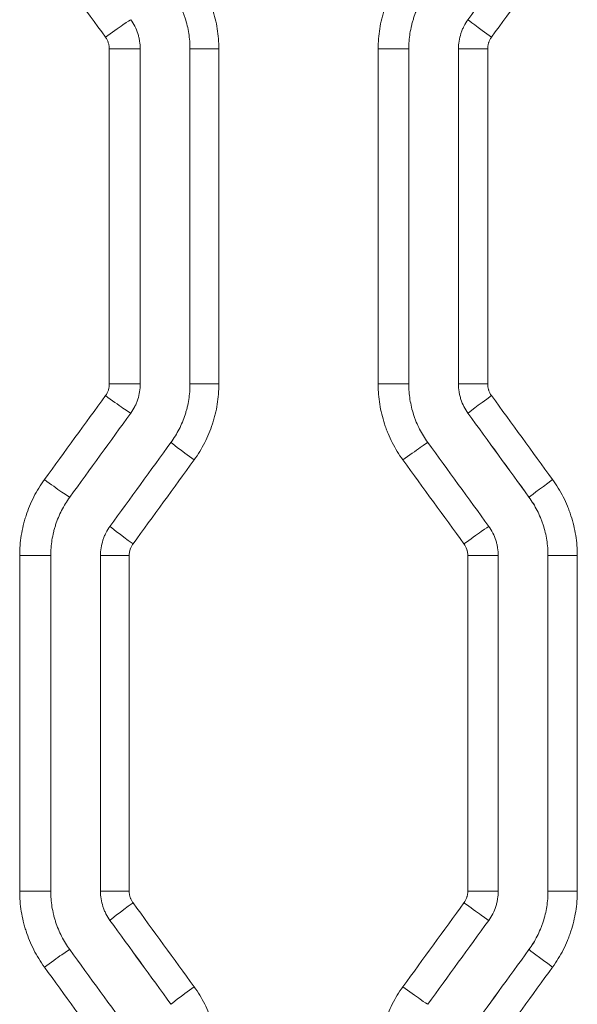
# Model space of a CAD drawing. Header units: millimetres. Extents: x 0 to 594, y 0 to 420.
# Tile 626 of 915: x 276.21 to 279.01, y 309.2 to 314.15. Entities that reach past the tile are written whole.
import ezdxf

# ---------------------------------------------------------------- set-up
doc = ezdxf.new("R2010")
doc.units = ezdxf.units.MM
doc.layers.add('1', color=7, linetype='Continuous', true_color=0xffffff)

msp = doc.modelspace()

# ---------------------------------------------------------------- linework, layer by layer
at = {"layer": '1', "color": 155, "linetype": 'Continuous', "lineweight": 13}
for p, q in [((278.4641, 314.1532), (278.4641, 314.1532)), ((276.6603, 314.0062), (276.8159, 314.0062)), ((276.6603, 312.3211), (276.6603, 314.0062)), ((277.066, 314.0062), (277.066, 314.0062)), ((277.066, 312.3211), (277.066, 314.0062)), ((277.211, 314.0062), (277.066, 314.0062)), ((277.211, 314.0062), (277.211, 312.3211)), ((278.0124, 312.3211), (278.0124, 314.0062)), ((278.0124, 314.0062), (278.1663, 314.0062)), ((278.4163, 314.0062), (278.4163, 314.0062)), ((278.4163, 312.3211), (278.4163, 314.0062)), ((278.5632, 314.0062), (278.4163, 314.0062)), ((278.5632, 314.0062), (278.5632, 312.3211)), ((276.6603, 312.3211), (276.8159, 312.3211)), ((277.066, 312.3211), (277.066, 312.3211)), ((277.211, 312.3211), (277.066, 312.3211)), ((278.0124, 312.3211), (278.1663, 312.3211)), ((278.4163, 312.3211), (278.4163, 312.3211)), ((278.5632, 312.3211), (278.4163, 312.3211)), ((278.4641, 312.1742), (278.4641, 312.1742)), ((276.9705, 312.0273), (276.9704, 312.0273)), ((278.7709, 311.752), (278.7709, 311.752)), ((276.6636, 311.605), (276.6636, 311.605)), ((276.2095, 311.4581), (276.3657, 311.4581)), ((276.2095, 309.7705), (276.2095, 311.4581)), ((276.6159, 311.4581), (276.6158, 311.4581)), ((276.6159, 309.7705), (276.6159, 311.4581)), ((276.7603, 311.4581), (276.6159, 311.4581)), ((276.7603, 311.4581), (276.7603, 309.7705)), ((278.4631, 311.4581), (278.6163, 311.4581)), ((278.4631, 309.7705), (278.4631, 311.4581)), ((278.8664, 311.4581), (278.8664, 311.4581)), ((278.8664, 309.7705), (278.8664, 311.4581)), ((279.0139, 311.4581), (278.8664, 311.4581)), ((279.0139, 311.4581), (279.0139, 309.7705)), ((276.3657, 309.7705), (276.2095, 309.7705)), ((276.6158, 309.7705), (276.6159, 309.7705)), ((276.6159, 309.7705), (276.7603, 309.7705)), ((278.6163, 309.7705), (278.4631, 309.7705)), ((278.8664, 309.7705), (278.8664, 309.7705)), ((278.8664, 309.7705), (279.0139, 309.7705)), ((276.6636, 309.6236), (276.6636, 309.6236)), ((278.7709, 309.4767), (278.7709, 309.4767))]:
    msp.add_line(p, q, dxfattribs=at)
at = {"layer": '1', "color": 155, "linetype": 'Continuous', "lineweight": 18}
for p, q in [((276.8159, 312.3211), (276.8159, 314.0062)), ((277.066, 314.0062), (277.066, 312.3211)), ((278.1663, 312.3211), (278.1663, 314.0062)), ((278.4163, 314.0062), (278.4163, 312.3211)), ((276.3657, 309.7705), (276.3657, 311.4581)), ((276.6158, 311.4581), (276.6158, 309.7705)), ((278.6163, 309.7705), (278.6163, 311.4581)), ((278.8664, 311.4581), (278.8664, 309.7705))]:
    msp.add_line(p, q, dxfattribs=at)
for centre, major_axis, ratio, start_param, end_param in [((280.9478, 318.8272), (-111.8884, -154.0041), 0.003877, 1.543259, 1.546002), ((281.0323, 319.2956), (-111.7863, -153.8645), 0.003874, 1.524563, 1.52731), ((280.8833, 307.6246), (110.2895, -151.8025), 0.003822, 1.595212, 1.597994), ((280.7806, 318.4519), (-108.5229, -149.3696), 0.003761, 1.527674, 1.530504), ((281.0841, 306.8249), (114.6371, -157.7894), 0.003973, 1.598209, 1.600886), ((280.8333, 302.6888), (109.228, -150.3408), 0.003785, 1.611378, 1.61419), ((280.866, 313.9952), (-109.8247, -151.1625), 0.003806, 1.541843, 1.544638), ((280.7515, 302.3993), (108.156, -148.8643), 0.003748, 1.612793, 1.615633), ((280.7533, 313.3562), (-107.1311, -147.4536), 0.003713, 1.544316, 1.547181)]:
    msp.add_ellipse(centre, major_axis=major_axis, ratio=ratio, start_param=start_param, end_param=end_param, dxfattribs=at)
at = {"layer": '1', "color": 155, "linetype": 'Continuous', "lineweight": 13}
for centre, major_axis, ratio, start_param, end_param in [((280.6953, 318.0834), (-105.5491, -145.0763), 0.003655, 1.545753, 1.548664), ((276.6469, 314.0649), (-0.1213, -0.0882), 0.022575, 3.172197, 4.743441), ((278.5854, 314.065), (0.1213, -0.0882), 0.012145, 3.148042, 4.695678), ((276.6469, 312.2624), (-0.1213, 0.0882), 0.022575, 1.539744, 3.110989), ((278.5854, 312.2624), (0.1213, 0.0882), 0.012145, 1.587508, 3.135143), ((280.9961, 307.6596), (113.3629, -155.8207), 0.003925, 1.594774, 1.597484), ((280.8092, 307.6977), (111.5911, -153.5947), 0.003867, 1.594385, 1.597135), ((280.7183, 318.3834), (-109.313, -150.4579), 0.003788, 1.528482, 1.531291), ((277.0918, 311.9391), (0.1213, -0.0882), 0.02018, 3.148043, 4.684629), ((278.1405, 311.9391), (-0.1213, -0.0882), 0.014538, 3.161147, 4.732392), ((280.7917, 318.2146), (-108.7851, -149.5255), 0.003767, 1.528728, 1.531555), ((276.34, 311.8402), (-0.1213, 0.0882), 0.024227, 1.537473, 3.108718), ((278.8923, 311.8401), (0.1213, 0.0882), 0.010495, 1.585238, 3.135144), ((276.785, 311.5169), (0.1213, -0.0882), 0.021832, 3.148043, 4.682359), ((278.4473, 311.5168), (-0.1213, -0.0882), 0.012888, 3.158877, 4.730122), ((276.785, 309.7118), (-0.1213, -0.0882), 0.021832, 4.742419, 6.276735), ((280.7998, 303.001), (108.8737, -149.6475), 0.00377, 1.610088, 1.612912), ((278.4473, 309.7118), (0.1213, -0.0882), 0.012888, 4.694656, 6.265901), ((280.8649, 302.5988), (111.3313, -153.2377), 0.003858, 1.611094, 1.613852), ((276.34, 309.3884), (0.1213, 0.0882), 0.024227, 0.032874, 1.604119), ((280.8686, 313.6454), (-113.0429, -155.5938), 0.003917, 1.544132, 1.546847), ((278.8923, 309.3885), (-0.1213, 0.0882), 0.010495, 0.006449, 1.556354), ((280.907, 313.3968), (-111.1434, -152.7686), 0.003848, 1.54459, 1.547355), ((277.0918, 309.2895), (-0.1213, -0.0882), 0.02018, 4.740149, 6.276735), ((278.1405, 309.2896), (0.1213, -0.0882), 0.014538, 4.692386, 6.263631)]:
    msp.add_ellipse(centre, major_axis=major_axis, ratio=ratio, start_param=start_param, end_param=end_param, dxfattribs=at)
for points in [[(276.6411, 314.0649), (276.5387, 314.2057), (276.4363, 314.3464), (276.3339, 314.4872)], [(276.3339, 311.8402), (276.4363, 311.9809), (276.5387, 312.1217), (276.6411, 312.2624)], [(278.444, 311.5168), (278.3416, 311.6576), (278.2392, 311.7983), (278.1368, 311.9391)], [(278.1368, 309.2896), (278.2392, 309.4303), (278.3416, 309.571), (278.444, 309.7118)], [(276.6411, 308.9662), (276.5387, 309.1069), (276.4363, 309.2477), (276.3339, 309.3884)]]:
    msp.add_open_spline(points, degree=3, dxfattribs=at)
for points, knots in [([(277.0867, 314.3883), (277.0968, 314.3744), (277.1063, 314.3602), (277.1241, 314.3312), (277.1407, 314.3016), (277.1549, 314.2707), (277.1647, 314.2471), (277.1679, 314.2391), (277.1723, 314.2271), (277.1738, 314.223), (277.1766, 314.2149), (277.1779, 314.2109), (277.1845, 314.1905), (277.1892, 314.1742), (277.1971, 314.1412), (277.2037, 314.108), (277.2077, 314.0743), (277.2103, 314.0404), (277.211, 314.0234), (277.211, 314.0062)], [0, 0, 0, 0, 0.125, 0.125, 0.25, 0.375, 0.375, 0.4375, 0.4375, 0.46875, 0.46875, 0.5, 0.5, 0.625, 0.625, 0.75, 0.875, 0.875, 1, 1, 1, 1]), ([(278.0124, 314.0062), (278.0124, 314.0234), (278.0131, 314.0405), (278.0158, 314.0744), (278.0198, 314.1081), (278.0264, 314.1415), (278.0324, 314.1663), (278.0346, 314.1746), (278.0381, 314.187), (278.0393, 314.1911), (278.0418, 314.1993), (278.0431, 314.2034), (278.0497, 314.2237), (278.0556, 314.2397), (278.0686, 314.271), (278.0828, 314.3017), (278.0994, 314.3313), (278.1172, 314.3603), (278.1267, 314.3744), (278.1368, 314.3883)], [0, 0, 0, 0, 0.125, 0.125, 0.25, 0.375, 0.375, 0.4375, 0.4375, 0.46875, 0.46875, 0.5, 0.5, 0.625, 0.625, 0.75, 0.875, 0.875, 1, 1, 1, 1]), ([(277.066, 314.0062), (277.066, 314.0194), (277.0655, 314.0325), (277.0634, 314.0586), (277.0604, 314.0845), (277.0553, 314.11), (277.0492, 314.1354), (277.0457, 314.148), (277.0406, 314.1636), (277.0395, 314.1668), (277.0374, 314.173), (277.0363, 314.1761), (277.0329, 314.1854), (277.0305, 314.1915), (277.0229, 314.2097), (277.012, 314.2334), (276.9992, 314.2562), (276.9855, 314.2785), (276.9782, 314.2894), (276.9705, 314.3001)], [0, 0, 0, 0, 0.125, 0.125, 0.25, 0.375, 0.375, 0.5, 0.5, 0.53125, 0.53125, 0.5625, 0.5625, 0.625, 0.625, 0.75, 0.875, 0.875, 1, 1, 1, 1]), ([(278.4163, 314.0062), (278.4163, 314.0194), (278.4174, 314.0325), (278.4215, 314.0582), (278.4245, 314.0708), (278.4296, 314.0865), (278.4306, 314.0896), (278.4329, 314.0958), (278.4341, 314.0988), (278.4379, 314.1079), (278.4406, 314.1139), (278.4495, 314.1313), (278.4563, 314.1425), (278.4641, 314.1532)], [0, 0, 0, 0, 0.25, 0.25, 0.5, 0.5, 0.5625, 0.5625, 0.625, 0.625, 0.75, 0.75, 1, 1, 1, 1]), ([(276.6603, 314.0062), (276.6603, 314.0115), (276.6598, 314.0167), (276.6586, 314.0245), (276.6581, 314.027), (276.6569, 314.0321), (276.6561, 314.0347), (276.6537, 314.0421), (276.6517, 314.0469), (276.6482, 314.0539), (276.6463, 314.0573), (276.6441, 314.0606), (276.6427, 314.0628), (276.6419, 314.0639), (276.6411, 314.0649)], [0, 0, 0, 0, 0.25, 0.25, 0.375, 0.375, 0.5, 0.5, 0.75, 0.75, 0.875, 0.9375, 0.9375, 1, 1, 1, 1]), ([(278.5823, 314.065), (278.5792, 314.0607), (278.5765, 314.0563), (278.5729, 314.0493), (278.5713, 314.0457), (278.5699, 314.0421), (278.5689, 314.0396), (278.5685, 314.0383), (278.5665, 314.0321), (278.5653, 314.027), (278.5636, 314.0167), (278.5632, 314.0115), (278.5632, 314.0062)], [0, 0, 0, 0, 0.25, 0.25, 0.375, 0.4375, 0.4375, 0.5, 0.5, 0.75, 0.75, 1, 1, 1, 1]), ([(276.6411, 312.2624), (276.6442, 312.2667), (276.647, 312.2711), (276.6505, 312.2781), (276.6516, 312.2805), (276.6536, 312.2853), (276.6545, 312.2878), (276.657, 312.2953), (276.6594, 312.3055), (276.6603, 312.3159), (276.6603, 312.3211)], [0, 0, 0, 0, 0.25, 0.25, 0.375, 0.375, 0.5, 0.5, 0.75, 1, 1, 1, 1]), ([(276.9705, 312.0273), (276.9782, 312.0379), (276.9855, 312.0488), (276.9992, 312.0711), (277.0119, 312.0939), (277.0228, 312.1175), (277.0328, 312.1416), (277.0374, 312.1539), (277.0425, 312.1695), (277.0434, 312.1726), (277.0454, 312.1789), (277.0463, 312.1821), (277.049, 312.1916), (277.0506, 312.198), (277.0552, 312.2171), (277.0603, 312.2428), (277.0634, 312.2687), (277.0655, 312.2948), (277.066, 312.3079), (277.066, 312.3211)], [0, 0, 0, 0, 0.125, 0.125, 0.25, 0.375, 0.375, 0.5, 0.5, 0.53125, 0.53125, 0.5625, 0.5625, 0.625, 0.625, 0.75, 0.875, 0.875, 1, 1, 1, 1]), ([(277.211, 312.3211), (277.211, 312.304), (277.2103, 312.2869), (277.2077, 312.253), (277.2037, 312.2192), (277.197, 312.1859), (277.191, 312.161), (277.1889, 312.1527), (277.1854, 312.1404), (277.1842, 312.1363), (277.1817, 312.1281), (277.1804, 312.124), (277.1737, 312.1037), (277.1678, 312.0877), (277.1548, 312.0564), (277.1406, 312.0257), (277.124, 311.9961), (277.1063, 311.9671), (277.0968, 311.953), (277.0867, 311.9391)], [0, 0, 0, 0, 0.125, 0.125, 0.25, 0.375, 0.375, 0.4375, 0.4375, 0.46875, 0.46875, 0.5, 0.5, 0.625, 0.625, 0.75, 0.875, 0.875, 1, 1, 1, 1]), ([(278.1368, 311.9391), (278.1267, 311.9529), (278.1172, 311.9671), (278.0994, 311.9962), (278.0828, 312.0258), (278.0685, 312.0567), (278.0587, 312.0803), (278.0556, 312.0883), (278.0511, 312.1003), (278.0497, 312.1044), (278.0469, 312.1125), (278.0455, 312.1165), (278.0389, 312.1368), (278.0343, 312.1532), (278.0264, 312.1862), (278.0198, 312.2194), (278.0158, 312.253), (278.0138, 312.2785), (278.013, 312.2912), (278.0126, 312.304), (278.0125, 312.3126), (278.0124, 312.3169), (278.0124, 312.3211)], [0, 0, 0, 0, 0.125, 0.125, 0.25, 0.375, 0.375, 0.4375, 0.4375, 0.46875, 0.46875, 0.5, 0.5, 0.625, 0.625, 0.75, 0.875, 0.875, 0.9375, 0.96875, 0.96875, 1, 1, 1, 1]), ([(278.4641, 312.1742), (278.4563, 312.1849), (278.4495, 312.196), (278.4377, 312.2192), (278.4327, 312.2313), (278.4276, 312.2469), (278.4266, 312.2501), (278.4249, 312.2564), (278.424, 312.2596), (278.4217, 312.2691), (278.4205, 312.2755), (278.4174, 312.2949), (278.4163, 312.3079), (278.4163, 312.3211)], [0, 0, 0, 0, 0.25, 0.25, 0.5, 0.5, 0.5625, 0.5625, 0.625, 0.625, 0.75, 0.75, 1, 1, 1, 1]), ([(278.5632, 312.3211), (278.5632, 312.3159), (278.5636, 312.3106), (278.5649, 312.3029), (278.5656, 312.2991), (278.5666, 312.2952), (278.5673, 312.2927), (278.5677, 312.2914), (278.5698, 312.2852), (278.5718, 312.2804), (278.5765, 312.2711), (278.5792, 312.2666), (278.5823, 312.2624)], [0, 0, 0, 0, 0.25, 0.25, 0.375, 0.4375, 0.4375, 0.5, 0.5, 0.75, 0.75, 1, 1, 1, 1]), ([(276.2095, 311.4581), (276.2095, 311.4753), (276.2102, 311.4923), (276.2129, 311.5263), (276.2169, 311.56), (276.2235, 311.5933), (276.2295, 311.6182), (276.2317, 311.6265), (276.2352, 311.6388), (276.2364, 311.6429), (276.2389, 311.6512), (276.2402, 311.6552), (276.2468, 311.6756), (276.2527, 311.6915), (276.2657, 311.7229), (276.2799, 311.7536), (276.2965, 311.7832), (276.3143, 311.8122), (276.3238, 311.8263), (276.3339, 311.8402)], [0, 0, 0, 0, 0.125, 0.125, 0.25, 0.375, 0.375, 0.4375, 0.4375, 0.46875, 0.46875, 0.5, 0.5, 0.625, 0.625, 0.75, 0.875, 0.875, 1, 1, 1, 1]), ([(278.8896, 311.8401), (278.8997, 311.8263), (278.9092, 311.8121), (278.927, 311.7831), (278.9436, 311.7534), (278.9578, 311.7225), (278.9676, 311.6989), (278.9708, 311.691), (278.9752, 311.6789), (278.9767, 311.6749), (278.9795, 311.6668), (278.9808, 311.6627), (278.9874, 311.6424), (278.992, 311.626), (279, 311.593), (279.0066, 311.5598), (279.0106, 311.5262), (279.0132, 311.4923), (279.0139, 311.4753), (279.0139, 311.4581)], [0, 0, 0, 0, 0.125, 0.125, 0.25, 0.375, 0.375, 0.4375, 0.4375, 0.46875, 0.46875, 0.5, 0.5, 0.625, 0.625, 0.75, 0.875, 0.875, 1, 1, 1, 1]), ([(278.8664, 311.4581), (278.8664, 311.4713), (278.8659, 311.4844), (278.8638, 311.5105), (278.8608, 311.5363), (278.8557, 311.5619), (278.8496, 311.5872), (278.8461, 311.5998), (278.841, 311.6155), (278.84, 311.6186), (278.8378, 311.6248), (278.8367, 311.6279), (278.8333, 311.6372), (278.8309, 311.6433), (278.8234, 311.6615), (278.8124, 311.6853), (278.7996, 311.7081), (278.786, 311.7304), (278.7787, 311.7413), (278.7709, 311.752)], [0, 0, 0, 0, 0.125, 0.125, 0.25, 0.375, 0.375, 0.5, 0.5, 0.53125, 0.53125, 0.5625, 0.5625, 0.625, 0.625, 0.75, 0.875, 0.875, 1, 1, 1, 1]), ([(276.6159, 311.4581), (276.6159, 311.4713), (276.6169, 311.4843), (276.621, 311.51), (276.624, 311.5227), (276.6291, 311.5383), (276.6302, 311.5415), (276.6324, 311.5476), (276.6336, 311.5507), (276.6374, 311.5598), (276.6401, 311.5657), (276.649, 311.5832), (276.6559, 311.5944), (276.6636, 311.605)], [0, 0, 0, 0, 0.25, 0.25, 0.5, 0.5, 0.5625, 0.5625, 0.625, 0.625, 0.75, 0.75, 1, 1, 1, 1]), ([(276.7794, 311.5169), (276.7763, 311.5126), (276.7736, 311.5081), (276.77, 311.5011), (276.7684, 311.4976), (276.7669, 311.4939), (276.766, 311.4914), (276.7656, 311.4902), (276.7635, 311.4839), (276.7623, 311.4789), (276.7607, 311.4686), (276.7603, 311.4634), (276.7603, 311.4581)], [0, 0, 0, 0, 0.25, 0.25, 0.375, 0.4375, 0.4375, 0.5, 0.5, 0.75, 0.75, 1, 1, 1, 1]), ([(278.4631, 311.4581), (278.4631, 311.4634), (278.4627, 311.4686), (278.4615, 311.4763), (278.4607, 311.4802), (278.4597, 311.484), (278.459, 311.4865), (278.4586, 311.4878), (278.4566, 311.494), (278.4546, 311.4988), (278.451, 311.5058), (278.4491, 311.5092), (278.447, 311.5125), (278.4455, 311.5147), (278.4448, 311.5158), (278.444, 311.5168)], [0, 0, 0, 0, 0.25, 0.25, 0.375, 0.4375, 0.4375, 0.5, 0.5, 0.75, 0.75, 0.875, 0.9375, 0.9375, 1, 1, 1, 1]), ([(276.3339, 309.3884), (276.3238, 309.4023), (276.3143, 309.4165), (276.2965, 309.4454), (276.2799, 309.475), (276.2657, 309.5058), (276.2527, 309.5371), (276.2468, 309.5531), (276.2402, 309.5734), (276.2389, 309.5775), (276.2364, 309.5857), (276.2352, 309.5898), (276.2317, 309.6022), (276.2295, 309.6104), (276.2235, 309.6353), (276.2169, 309.6686), (276.2129, 309.7024), (276.2102, 309.7363), (276.2095, 309.7534), (276.2095, 309.7705)], [0, 0, 0, 0, 0.125, 0.125, 0.25, 0.375, 0.375, 0.5, 0.5, 0.53125, 0.53125, 0.5625, 0.5625, 0.625, 0.625, 0.75, 0.875, 0.875, 1, 1, 1, 1]), ([(276.6636, 309.6236), (276.6559, 309.6343), (276.649, 309.6454), (276.6401, 309.6629), (276.6374, 309.6688), (276.6336, 309.6779), (276.6324, 309.681), (276.6302, 309.6872), (276.6291, 309.6903), (276.624, 309.7059), (276.621, 309.7186), (276.6169, 309.7443), (276.6159, 309.7573), (276.6159, 309.7705)], [0, 0, 0, 0, 0.25, 0.25, 0.375, 0.375, 0.4375, 0.4375, 0.5, 0.5, 0.75, 0.75, 1, 1, 1, 1]), ([(276.7603, 309.7705), (276.7603, 309.7653), (276.7607, 309.7601), (276.7623, 309.7498), (276.7635, 309.7447), (276.7656, 309.7384), (276.766, 309.7372), (276.7669, 309.7347), (276.7684, 309.731), (276.77, 309.7275), (276.7736, 309.7205), (276.7763, 309.716), (276.7794, 309.7118)], [0, 0, 0, 0, 0.25, 0.25, 0.5, 0.5, 0.5625, 0.5625, 0.625, 0.75, 0.75, 1, 1, 1, 1]), ([(278.444, 309.7118), (278.4448, 309.7129), (278.4455, 309.7139), (278.447, 309.7161), (278.4491, 309.7194), (278.451, 309.7228), (278.4546, 309.7298), (278.4566, 309.7346), (278.4586, 309.7408), (278.459, 309.7421), (278.4597, 309.7446), (278.4607, 309.7485), (278.4615, 309.7523), (278.4627, 309.76), (278.4631, 309.7653), (278.4631, 309.7705)], [0, 0, 0, 0, 0.0625, 0.0625, 0.125, 0.25, 0.25, 0.5, 0.5, 0.5625, 0.5625, 0.625, 0.75, 0.75, 1, 1, 1, 1]), ([(278.7709, 309.4767), (278.7787, 309.4873), (278.786, 309.4983), (278.7996, 309.5206), (278.8124, 309.5434), (278.8234, 309.5671), (278.8309, 309.5853), (278.8333, 309.5914), (278.8367, 309.6007), (278.8378, 309.6038), (278.84, 309.61), (278.841, 309.6132), (278.8461, 309.6288), (278.8496, 309.6414), (278.8557, 309.6668), (278.8608, 309.6923), (278.8638, 309.7182), (278.8659, 309.7442), (278.8664, 309.7573), (278.8664, 309.7705)], [0, 0, 0, 0, 0.125, 0.125, 0.25, 0.375, 0.375, 0.4375, 0.4375, 0.46875, 0.46875, 0.5, 0.5, 0.625, 0.625, 0.75, 0.875, 0.875, 1, 1, 1, 1]), ([(279.0139, 309.7705), (279.0139, 309.7534), (279.0132, 309.7363), (279.0106, 309.7025), (279.0066, 309.6688), (279, 309.6356), (278.992, 309.6026), (278.9874, 309.5863), (278.9808, 309.5659), (278.9795, 309.5619), (278.9767, 309.5538), (278.9752, 309.5497), (278.9708, 309.5377), (278.9676, 309.5297), (278.9578, 309.5061), (278.9436, 309.4752), (278.927, 309.4456), (278.9092, 309.4166), (278.8997, 309.4024), (278.8896, 309.3885)], [0, 0, 0, 0, 0.125, 0.125, 0.25, 0.375, 0.375, 0.5, 0.5, 0.53125, 0.53125, 0.5625, 0.5625, 0.625, 0.625, 0.75, 0.875, 0.875, 1, 1, 1, 1]), ([(277.0867, 309.2895), (277.0968, 309.2757), (277.1063, 309.2615), (277.124, 309.2325), (277.1406, 309.203), (277.1548, 309.1722), (277.1678, 309.1409), (277.1737, 309.125), (277.1804, 309.1046), (277.1817, 309.1006), (277.1842, 309.0924), (277.1854, 309.0882), (277.1889, 309.0759), (277.191, 309.0676), (277.197, 309.0427), (277.2037, 309.0094), (277.2077, 308.9757), (277.2103, 308.9417), (277.211, 308.9246), (277.211, 308.9075)], [0, 0, 0, 0, 0.125, 0.125, 0.25, 0.375, 0.375, 0.5, 0.5, 0.53125, 0.53125, 0.5625, 0.5625, 0.625, 0.625, 0.75, 0.875, 0.875, 1, 1, 1, 1]), ([(278.0124, 308.9075), (278.0124, 308.9118), (278.0125, 308.9161), (278.0126, 308.9246), (278.013, 308.9374), (278.0138, 308.9502), (278.0158, 308.9756), (278.0198, 309.0092), (278.0264, 309.0424), (278.0343, 309.0754), (278.0389, 309.0918), (278.0455, 309.1121), (278.0469, 309.1162), (278.0497, 309.1243), (278.0511, 309.1283), (278.0556, 309.1404), (278.0587, 309.1483), (278.0685, 309.172), (278.0828, 309.2028), (278.0994, 309.2325), (278.1172, 309.2615), (278.1267, 309.2757), (278.1368, 309.2896)], [0, 0, 0, 0, 0.03125, 0.03125, 0.0625, 0.125, 0.125, 0.25, 0.375, 0.375, 0.5, 0.5, 0.53125, 0.53125, 0.5625, 0.5625, 0.625, 0.625, 0.75, 0.875, 0.875, 1, 1, 1, 1])]:
    msp.add_open_spline(points, degree=3, knots=knots, dxfattribs=at)
at = {"layer": '1', "color": 155, "linetype": 'Continuous', "lineweight": 18}
for points, knots in [([(276.9704, 314.3001), (276.9782, 314.2894), (276.9855, 314.2785), (276.9992, 314.2562), (277.0119, 314.2334), (277.0229, 314.2096), (277.0304, 314.1915), (277.0328, 314.1854), (277.0362, 314.1761), (277.0373, 314.173), (277.0395, 314.1667), (277.0405, 314.1636), (277.0456, 314.148), (277.0492, 314.1354), (277.0552, 314.11), (277.0603, 314.0845), (277.0634, 314.0586), (277.0654, 314.0325), (277.066, 314.0194), (277.066, 314.0062)], [0, 0, 0, 0, 0.125, 0.125, 0.25, 0.375, 0.375, 0.4375, 0.4375, 0.46875, 0.46875, 0.5, 0.5, 0.625, 0.625, 0.75, 0.875, 0.875, 1, 1, 1, 1]), ([(278.1663, 314.0062), (278.1663, 314.0194), (278.1668, 314.0326), (278.1688, 314.0587), (278.1719, 314.0846), (278.177, 314.1103), (278.1816, 314.1294), (278.1833, 314.1357), (278.186, 314.1453), (278.1869, 314.1484), (278.1888, 314.1547), (278.1898, 314.1579), (278.1949, 314.1735), (278.1994, 314.1858), (278.2094, 314.2099), (278.2203, 314.2335), (278.2331, 314.2562), (278.2467, 314.2785), (278.254, 314.2894), (278.2618, 314.3001)], [0, 0, 0, 0, 0.125, 0.125, 0.25, 0.375, 0.375, 0.4375, 0.4375, 0.46875, 0.46875, 0.5, 0.5, 0.625, 0.625, 0.75, 0.875, 0.875, 1, 1, 1, 1]), ([(276.8159, 314.0062), (276.8159, 314.0194), (276.8148, 314.0325), (276.8118, 314.0518), (276.8105, 314.0582), (276.8082, 314.0678), (276.8074, 314.071), (276.8056, 314.0773), (276.8046, 314.0805), (276.7995, 314.0961), (276.7945, 314.1082), (276.7827, 314.1314), (276.7759, 314.1425), (276.7681, 314.1532)], [0, 0, 0, 0, 0.25, 0.25, 0.375, 0.375, 0.4375, 0.4375, 0.5, 0.5, 0.75, 0.75, 1, 1, 1, 1]), ([(278.4641, 314.1532), (278.4563, 314.1425), (278.4495, 314.1313), (278.4406, 314.1139), (278.4378, 314.1079), (278.4341, 314.0988), (278.4329, 314.0958), (278.4306, 314.0896), (278.4295, 314.0865), (278.4244, 314.0708), (278.4214, 314.0582), (278.4173, 314.0325), (278.4163, 314.0194), (278.4163, 314.0062)], [0, 0, 0, 0, 0.25, 0.25, 0.375, 0.375, 0.4375, 0.4375, 0.5, 0.5, 0.75, 0.75, 1, 1, 1, 1]), ([(276.7681, 312.1742), (276.7759, 312.1849), (276.7827, 312.196), (276.7916, 312.2135), (276.7943, 312.2194), (276.7981, 312.2285), (276.7993, 312.2316), (276.8016, 312.2378), (276.8027, 312.2409), (276.8077, 312.2565), (276.8108, 312.2692), (276.8148, 312.2949), (276.8159, 312.3079), (276.8159, 312.3211)], [0, 0, 0, 0, 0.25, 0.25, 0.375, 0.375, 0.4375, 0.4375, 0.5, 0.5, 0.75, 0.75, 1, 1, 1, 1]), ([(277.066, 312.3211), (277.066, 312.3079), (277.0654, 312.2948), (277.0634, 312.2687), (277.0603, 312.2428), (277.0552, 312.2171), (277.0506, 312.198), (277.0489, 312.1916), (277.0462, 312.1821), (277.0453, 312.179), (277.0434, 312.1726), (277.0424, 312.1695), (277.0373, 312.1539), (277.0328, 312.1416), (277.0228, 312.1175), (277.0119, 312.0939), (276.9991, 312.0711), (276.9855, 312.0488), (276.9782, 312.0379), (276.9704, 312.0273)], [0, 0, 0, 0, 0.125, 0.125, 0.25, 0.375, 0.375, 0.4375, 0.4375, 0.46875, 0.46875, 0.5, 0.5, 0.625, 0.625, 0.75, 0.875, 0.875, 1, 1, 1, 1]), ([(278.2618, 312.0273), (278.254, 312.0379), (278.2467, 312.0489), (278.233, 312.0712), (278.2203, 312.094), (278.2093, 312.1177), (278.2018, 312.1359), (278.1994, 312.142), (278.196, 312.1513), (278.1949, 312.1544), (278.1927, 312.1606), (278.1917, 312.1638), (278.1866, 312.1794), (278.1831, 312.192), (278.177, 312.2174), (278.1719, 312.2429), (278.1688, 312.2688), (278.1668, 312.2948), (278.1663, 312.3079), (278.1663, 312.3211)], [0, 0, 0, 0, 0.125, 0.125, 0.25, 0.375, 0.375, 0.4375, 0.4375, 0.46875, 0.46875, 0.5, 0.5, 0.625, 0.625, 0.75, 0.875, 0.875, 1, 1, 1, 1]), ([(278.4163, 312.3211), (278.4163, 312.3079), (278.4173, 312.2949), (278.4204, 312.2755), (278.4217, 312.2691), (278.424, 312.2596), (278.4248, 312.2564), (278.4266, 312.2501), (278.4276, 312.2469), (278.4327, 312.2313), (278.4377, 312.2192), (278.4495, 312.196), (278.4563, 312.1849), (278.4641, 312.1742)], [0, 0, 0, 0, 0.25, 0.25, 0.375, 0.375, 0.4375, 0.4375, 0.5, 0.5, 0.75, 0.75, 1, 1, 1, 1]), ([(276.3657, 311.4581), (276.3657, 311.4713), (276.3662, 311.4844), (276.3683, 311.5105), (276.3714, 311.5365), (276.3765, 311.5621), (276.3811, 311.5813), (276.3828, 311.5876), (276.3854, 311.5971), (276.3864, 311.6003), (276.3883, 311.6066), (276.3893, 311.6097), (276.3944, 311.6254), (276.3989, 311.6376), (276.4089, 311.6617), (276.4198, 311.6854), (276.4326, 311.7081), (276.4462, 311.7304), (276.4535, 311.7413), (276.4613, 311.752)], [0, 0, 0, 0, 0.125, 0.125, 0.25, 0.375, 0.375, 0.4375, 0.4375, 0.46875, 0.46875, 0.5, 0.5, 0.625, 0.625, 0.75, 0.875, 0.875, 1, 1, 1, 1]), ([(278.7709, 311.752), (278.7786, 311.7413), (278.7859, 311.7304), (278.7996, 311.7081), (278.8124, 311.6852), (278.8233, 311.6615), (278.8309, 311.6433), (278.8333, 311.6372), (278.8367, 311.6279), (278.8378, 311.6248), (278.8399, 311.6186), (278.841, 311.6155), (278.8461, 311.5998), (278.8496, 311.5872), (278.8557, 311.5619), (278.8607, 311.5363), (278.8638, 311.5105), (278.8659, 311.4844), (278.8664, 311.4713), (278.8664, 311.4581)], [0, 0, 0, 0, 0.125, 0.125, 0.25, 0.375, 0.375, 0.4375, 0.4375, 0.46875, 0.46875, 0.5, 0.5, 0.625, 0.625, 0.75, 0.875, 0.875, 1, 1, 1, 1]), ([(276.6636, 311.605), (276.6558, 311.5944), (276.649, 311.5832), (276.6401, 311.5657), (276.6374, 311.5598), (276.6336, 311.5507), (276.6324, 311.5476), (276.6301, 311.5415), (276.629, 311.5383), (276.624, 311.5227), (276.6209, 311.51), (276.6169, 311.4843), (276.6158, 311.4713), (276.6158, 311.4581)], [0, 0, 0, 0, 0.25, 0.25, 0.375, 0.375, 0.4375, 0.4375, 0.5, 0.5, 0.75, 0.75, 1, 1, 1, 1]), ([(278.6163, 311.4581), (278.6163, 311.4713), (278.6153, 311.4843), (278.6122, 311.5037), (278.611, 311.5101), (278.6087, 311.5197), (278.6078, 311.5228), (278.606, 311.5292), (278.6051, 311.5323), (278.6, 311.548), (278.595, 311.56), (278.5832, 311.5832), (278.5764, 311.5944), (278.5686, 311.605)], [0, 0, 0, 0, 0.25, 0.25, 0.375, 0.375, 0.4375, 0.4375, 0.5, 0.5, 0.75, 0.75, 1, 1, 1, 1]), ([(276.4613, 309.4767), (276.4535, 309.4873), (276.4462, 309.4982), (276.4326, 309.5205), (276.4198, 309.5433), (276.4089, 309.5669), (276.3989, 309.591), (276.3944, 309.6033), (276.3893, 309.6189), (276.3883, 309.622), (276.3864, 309.6283), (276.3854, 309.6315), (276.3828, 309.641), (276.3811, 309.6474), (276.3765, 309.6665), (276.3714, 309.6922), (276.3683, 309.7181), (276.3662, 309.7442), (276.3657, 309.7573), (276.3657, 309.7705)], [0, 0, 0, 0, 0.125, 0.125, 0.25, 0.375, 0.375, 0.5, 0.5, 0.53125, 0.53125, 0.5625, 0.5625, 0.625, 0.625, 0.75, 0.875, 0.875, 1, 1, 1, 1]), ([(276.6158, 309.7705), (276.6158, 309.7573), (276.6169, 309.7443), (276.6209, 309.7186), (276.624, 309.7059), (276.629, 309.6903), (276.6301, 309.6872), (276.6324, 309.681), (276.6336, 309.6779), (276.6374, 309.6688), (276.6401, 309.6629), (276.649, 309.6454), (276.6558, 309.6343), (276.6636, 309.6236)], [0, 0, 0, 0, 0.25, 0.25, 0.5, 0.5, 0.5625, 0.5625, 0.625, 0.625, 0.75, 0.75, 1, 1, 1, 1]), ([(278.5686, 309.6236), (278.5764, 309.6343), (278.5832, 309.6454), (278.595, 309.6686), (278.6, 309.6807), (278.6051, 309.6963), (278.606, 309.6994), (278.6078, 309.7058), (278.6087, 309.709), (278.611, 309.7185), (278.6122, 309.7249), (278.6153, 309.7443), (278.6163, 309.7573), (278.6163, 309.7705)], [0, 0, 0, 0, 0.25, 0.25, 0.5, 0.5, 0.5625, 0.5625, 0.625, 0.625, 0.75, 0.75, 1, 1, 1, 1]), ([(278.8664, 309.7705), (278.8664, 309.7573), (278.8659, 309.7442), (278.8638, 309.7182), (278.8607, 309.6923), (278.8557, 309.6668), (278.8496, 309.6414), (278.8461, 309.6288), (278.841, 309.6132), (278.8399, 309.61), (278.8378, 309.6038), (278.8367, 309.6007), (278.8333, 309.5914), (278.8309, 309.5853), (278.8233, 309.5671), (278.8124, 309.5434), (278.7996, 309.5206), (278.7859, 309.4983), (278.7786, 309.4873), (278.7709, 309.4767)], [0, 0, 0, 0, 0.125, 0.125, 0.25, 0.375, 0.375, 0.5, 0.5, 0.53125, 0.53125, 0.5625, 0.5625, 0.625, 0.625, 0.75, 0.875, 0.875, 1, 1, 1, 1])]:
    msp.add_open_spline(points, degree=3, knots=knots, dxfattribs=at)

doc.saveas('drawing.dxf')
